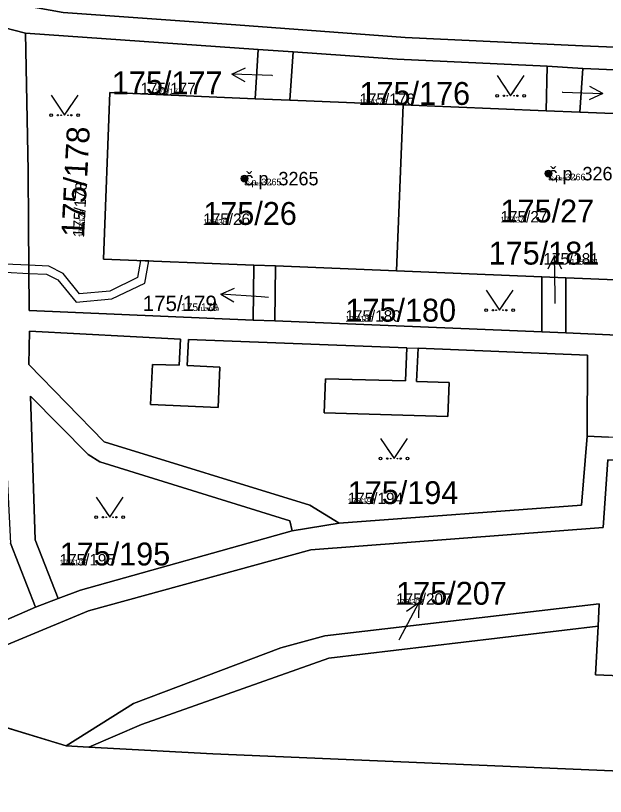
# Model space of a CAD drawing. Extents: x -759873 to -758487, y -975024 to -973516.
# Drawn here: x -759706.2 to -759662.4, y -974666.3 to -974608.3 of the extents above; entities that cross this region are included whole.
import ezdxf

# ---------------------------------------------------------------- set-up
doc = ezdxf.new("R2010")
doc.units = 0
for name, color, linetype in [('KAT_02_hranice parcel', 7, 'Continuous'), ('KAT_03_1000_st čísla parcelní', 7, 'Continuous'), ('KAT_03_1000_čísla parcelní', 7, 'Continuous'), ('KAT_03_1000_čísla popisná', 7, 'Continuous'), ('KAT_03_250_st čísla parcelní', 7, 'Continuous'), ('KAT_03_250_čísla parcelní', 7, 'Continuous'), ('KAT_03_250_čísla popisná', 7, 'Continuous'), ('KAT_03_500_st čísla parcelní', 7, 'Continuous'), ('KAT_03_500_čísla parcelní', 7, 'Continuous'), ('KAT_03_500_čísla popisná', 7, 'Continuous'), ('KAT_04_vnitřní kresba', 7, 'Continuous'), ('KAT_05_1000_značky kultur', 7, 'Continuous'), ('KAT_05_250_značky kultur', 7, 'Continuous'), ('KAT_05_500_značky kultur', 7, 'Continuous'), ('KAT_07_1000_značky budov', 7, 'Continuous'), ('KAT_07_250_značky budov', 7, 'Continuous'), ('KAT_07_500_značky budov', 7, 'Continuous'), ('KAT_10_věcná břemena', 7, 'Continuous'), ('KAT_12_pomocná šipka', 7, 'Continuous'), ('KAT_14_plocha_budovy', 7, 'Continuous'), ('KAT_14_plocha_pozemek', 7, 'Continuous')]:
    doc.layers.add(name, color=color, linetype=linetype)

msp = doc.modelspace()

# ---------------------------------------------------------------- linework, layer by layer
at = {"layer": 'KAT_02_hranice parcel'}
for p, q in [((-759707.06, -974609.14), (-759705.42, -974609.56)), ((-759705.42, -974609.56), (-759688.15, -974610.77)), ((-759688.15, -974610.77), (-759688.38, -974614.43)), ((-759688.15, -974610.77), (-759685.54, -974610.94)), ((-759685.54, -974610.94), (-759685.8, -974614.53)), ((-759666.68, -974612.01), (-759666.75, -974615.32)), ((-759666.68, -974612.01), (-759664.05, -974612.18)), ((-759664.05, -974612.18), (-759664.26, -974615.42)), ((-759664.05, -974612.18), (-759644.57, -974613)), ((-759685.8, -974614.53), (-759688.38, -974614.43)), ((-759677.37, -974614.88), (-759685.8, -974614.53)), ((-759677.88, -974627.22), (-759677.37, -974614.88)), ((-759666.75, -974615.32), (-759677.37, -974614.88)), ((-759664.26, -974615.42), (-759666.75, -974615.32)), ((-759688.52, -974630.9), (-759688.48, -974626.8)), ((-759688.48, -974626.8), (-759686.87, -974626.86)), ((-759686.91, -974630.95), (-759686.87, -974626.86)), ((-759686.87, -974626.86), (-759677.88, -974627.22)), ((-759677.88, -974627.22), (-759667.09, -974627.67)), ((-759667.09, -974627.67), (-759665.29, -974627.74)), ((-759667.08, -974631.76), (-759667.09, -974627.67)), ((-759665.29, -974627.74), (-759656.07, -974628.12)), ((-759665.29, -974631.84), (-759665.29, -974627.74)), ((-759686.91, -974630.95), (-759688.52, -974630.9)), ((-759667.08, -974631.76), (-759686.91, -974630.95)), ((-759665.29, -974631.84), (-759667.08, -974631.76)), ((-759645.09, -974632.74), (-759665.29, -974631.84)), ((-759663.72, -974639.51), (-759662.12, -974639.59)), ((-759685.62, -974646.56), (-759682.14, -974645.97)), ((-759704.69, -974652.23), (-759703.01, -974651.57)), ((-759702.4, -974662.54), (-759715.4, -974658.58)), ((-759700.72, -974662.63), (-759702.4, -974662.54))]:
    msp.add_line(p, q, dxfattribs=at)
for points in [[(-759748.01, -974589.58), (-759742.78, -974592.68), (-759732.01, -974598.91), (-759728.99, -974600.68), (-759725.4, -974602.45), (-759718.02, -974604.75), (-759709.84, -974606.71), (-759702.63, -974608.03), (-759689.82, -974608.95), (-759677.23, -974609.87), (-759664.06, -974610.49), (-759641.64, -974611.43), (-759620.48, -974612.36), (-759598.5, -974613.15), (-759577.03, -974613.93), (-759558.28, -974614.4), (-759534.22, -974615.1), (-759512.72, -974615.61), (-759490.5, -974616.02), (-759471.82, -974616.25), (-759458.92, -974616), (-759446.09, -974615.46)], [(-759688.52, -974630.9), (-759705.17, -974630.18), (-759705.22, -974623.81), (-759705.23, -974619.8), (-759705.42, -974609.56)], [(-759685.54, -974610.94), (-759677.83, -974611.5), (-759666.68, -974612.01)], [(-759688.38, -974614.43), (-759699.17, -974613.98), (-759699.65, -974626.35), (-759688.48, -974626.8)], [(-759655.61, -974616.98), (-759655.56, -974615.78), (-759664.26, -974615.42)], [(-759747.65, -974619.33), (-759747.18, -974618.58), (-759745.89, -974616.37), (-759737.35, -974621.56), (-759738.48, -974623.37), (-759740.17, -974622.36), (-759741.79, -974624.94), (-759737.57, -974627.58), (-759735.99, -974624.98), (-759737.64, -974623.91), (-759736.49, -974622.08), (-759724.11, -974629.53), (-759706.9, -974631.61), (-759707.03, -974637.67), (-759706.54, -974647.47), (-759704.69, -974652.23)], [(-759682.14, -974645.97), (-759684.31, -974644.65), (-759699.58, -974639.93), (-759705.18, -974634.19), (-759705.13, -974631.7), (-759693.91, -974632.3), (-759694.01, -974634.24), (-759696, -974634.19), (-759696.14, -974637.16), (-759691.11, -974637.38), (-759690.99, -974634.39), (-759693.43, -974634.27), (-759693.33, -974632.32), (-759677.11, -974632.95), (-759677.22, -974635.41), (-759683.15, -974635.26), (-759683.25, -974637.77), (-759674.06, -974638.04), (-759673.96, -974635.52), (-759676.39, -974635.44), (-759676.28, -974632.98), (-759663.7, -974633.5), (-759663.72, -974639.51)], [(-759703.01, -974651.57), (-759704.72, -974647.21), (-759705.06, -974636.54), (-759700.77, -974640.87), (-759699.92, -974641.42), (-759685.79, -974645.8), (-759685.62, -974646.56)], [(-759682.14, -974645.97), (-759664.13, -974644.65), (-759663.72, -974639.51)], [(-759715.4, -974658.58), (-759700.76, -974652.49), (-759684.23, -974647.96), (-759662.52, -974646.3), (-759662.17, -974641.26), (-759630.55, -974642.48), (-759594.91, -974643.96), (-759576.85, -974644.52), (-759577.12, -974649.37), (-759571.57, -974649.69)], [(-759703.01, -974651.57), (-759701.34, -974650.97), (-759685.62, -974646.56)], [(-759747.95, -974673.79), (-759728.92, -974663.7), (-759716.68, -974657.46), (-759704.69, -974652.23)], [(-759702.4, -974662.54), (-759697.41, -974659.37), (-759686.46, -974655.24), (-759683.19, -974654.36), (-759662.83, -974651.97), (-759662.89, -974653.64)], [(-759700.72, -974662.63), (-759696.81, -974660.95), (-759682.91, -974656.01), (-759662.89, -974653.64)], [(-759662.89, -974653.64), (-759663.1, -974657.24), (-759609.55, -974659.41), (-759577.87, -974660.7), (-759577.56, -974655.8), (-759570.65, -974656.16)], [(-759571.81, -974668.15), (-759585.36, -974667.45), (-759604.43, -974666.7), (-759628.9, -974665.77), (-759647.86, -974664.97), (-759691.51, -974663.12), (-759700.72, -974662.63)]]:
    msp.add_lwpolyline(points, dxfattribs=at)
at = {"layer": 'KAT_03_1000_čísla popisná'}
for centre in [(-759666.59, -974620), (-759689.17, -974620.37)]:
    msp.add_circle(centre, 0.25, dxfattribs=at)
at = {"layer": 'KAT_03_250_čísla popisná'}
for centre in [(-759666.59, -974620), (-759689.17, -974620.37)]:
    msp.add_circle(centre, 0.0625, dxfattribs=at)
at = {"layer": 'KAT_03_500_čísla popisná'}
for centre in [(-759666.59, -974620), (-759689.17, -974620.37)]:
    msp.add_circle(centre, 0.125, dxfattribs=at)
at = {"layer": 'KAT_04_vnitřní kresba'}
msp.add_line((-759677.11, -974632.95), (-759676.28, -974632.98), dxfattribs=at)
at = {"layer": 'KAT_05_1000_značky kultur'}
for points in [[(-759670.4, -974612.709), (-759669.4, -974614.21), (-759668.4, -974612.709)], [(-759703.53, -974614.159), (-759702.53, -974615.66), (-759701.53, -974614.159)], [(-759671.22, -974628.649), (-759670.22, -974630.15), (-759669.22, -974628.649)], [(-759679.06, -974639.679), (-759678.06, -974641.18), (-759677.06, -974639.679)], [(-759700.18, -974644.039), (-759699.18, -974645.54), (-759698.18, -974644.039)]]:
    msp.add_lwpolyline(points, dxfattribs=at)
for centre in [(-759670.4, -974614.209), (-759668.4, -974614.209), (-759703.53, -974615.659), (-759701.53, -974615.659), (-759671.22, -974630.149), (-759669.22, -974630.149), (-759679.06, -974641.179), (-759677.06, -974641.179), (-759700.18, -974645.539), (-759698.18, -974645.539)]:
    msp.add_circle(centre, 0.1, dxfattribs=at)
at = {"layer": 'KAT_05_250_značky kultur'}
for points in [[(-759669.65, -974613.835), (-759669.4, -974614.21), (-759669.15, -974613.835)], [(-759702.78, -974615.285), (-759702.53, -974615.66), (-759702.28, -974615.285)], [(-759670.47, -974629.775), (-759670.22, -974630.15), (-759669.97, -974629.775)], [(-759678.31, -974640.805), (-759678.06, -974641.18), (-759677.81, -974640.805)], [(-759699.43, -974645.165), (-759699.18, -974645.54), (-759698.93, -974645.165)]]:
    msp.add_lwpolyline(points, dxfattribs=at)
for centre in [(-759669.65, -974614.21), (-759669.15, -974614.21), (-759702.78, -974615.66), (-759702.28, -974615.66), (-759670.47, -974630.15), (-759669.97, -974630.15), (-759678.31, -974641.18), (-759677.81, -974641.18), (-759699.43, -974645.54), (-759698.93, -974645.54)]:
    msp.add_circle(centre, 0.025, dxfattribs=at)
at = {"layer": 'KAT_05_500_značky kultur'}
for points in [[(-759669.9, -974613.459), (-759669.4, -974614.21), (-759668.9, -974613.459)], [(-759703.03, -974614.91), (-759702.53, -974615.66), (-759702.03, -974614.91)], [(-759670.72, -974629.4), (-759670.22, -974630.15), (-759669.72, -974629.4)], [(-759678.56, -974640.429), (-759678.06, -974641.18), (-759677.56, -974640.429)], [(-759699.68, -974644.79), (-759699.18, -974645.54), (-759698.68, -974644.79)]]:
    msp.add_lwpolyline(points, dxfattribs=at)
for centre in [(-759669.9, -974614.21), (-759668.9, -974614.21), (-759703.03, -974615.66), (-759702.03, -974615.66), (-759670.72, -974630.15), (-759669.72, -974630.15), (-759678.56, -974641.18), (-759677.56, -974641.18), (-759699.68, -974645.54), (-759698.68, -974645.54)]:
    msp.add_circle(centre, 0.05, dxfattribs=at)
at = {"layer": 'KAT_07_1000_značky budov'}
for centre in [(-759666.597, -974619.999), (-759689.177, -974620.369)]:
    msp.add_circle(centre, 0.175, dxfattribs=at)
at = {"layer": 'KAT_07_250_značky budov'}
for centre in [(-759689.172, -974620.37), (-759666.592, -974620)]:
    msp.add_circle(centre, 0.0437, dxfattribs=at)
at = {"layer": 'KAT_07_500_značky budov'}
for centre in [(-759666.593, -974620), (-759689.173, -974620.37)]:
    msp.add_circle(centre, 0.0875, dxfattribs=at)
at = {"layer": 'KAT_10_věcná břemena'}
msp.add_lwpolyline([(-759706.93, -974627.32), (-759705.19, -974627.41), (-759703.87, -974627.48), (-759703.02, -974627.9), (-759701.67, -974629.56), (-759699.01, -974629.31), (-759696.57, -974628.13), (-759696.28, -974626.49), (-759696.89, -974626.46), (-759697.11, -974627.73), (-759699.17, -974628.73), (-759701.41, -974628.94), (-759702.64, -974627.42), (-759703.71, -974626.88), (-759705.2, -974626.81), (-759706.94, -974626.72)], dxfattribs=at)
at = {"layer": 'KAT_12_pomocná šipka'}
for p, q in [((-759690.119, -974612.605), (-759689.101, -974612.14)), ((-759687.12, -974612.71), (-759690.119, -974612.605)), ((-759690.119, -974612.605), (-759689.136, -974613.141)), ((-759687.08, -974612.72), (-759687.12, -974612.71)), ((-759662.541, -974614.055), (-759663.524, -974613.519)), ((-759665.54, -974613.95), (-759665.57, -974613.95)), ((-759665.54, -974613.95), (-759662.541, -974614.055)), ((-759662.541, -974614.055), (-759663.559, -974614.52)), ((-759666.152, -974626.079), (-759666.636, -974627.09)), ((-759666.1, -974629.08), (-759666.152, -974626.079)), ((-759666.152, -974626.079), (-759665.634, -974627.072)), ((-759690.934, -974628.951), (-759689.9, -974628.521)), ((-759687.94, -974629.16), (-759690.934, -974628.951)), ((-759690.934, -974628.951), (-759689.97, -974629.52)), ((-759687.38, -974629.2), (-759687.94, -974629.16)), ((-759666.09, -974629.64), (-759666.1, -974629.08)), ((-759677.63, -974654.54), (-759676.221, -974651.89)), ((-759676.221, -974651.89), (-759677.133, -974652.539)), ((-759676.221, -974651.89), (-759676.249, -974653.01)), ((-759677.69, -974654.66), (-759677.63, -974654.54))]:
    msp.add_line(p, q, dxfattribs=at)
at = {"layer": 'KAT_14_plocha_budovy'}
for points in [[(-759699.65, -974626.35), (-759688.48, -974626.8), (-759686.87, -974626.86), (-759677.88, -974627.22), (-759677.37, -974614.88), (-759685.8, -974614.53), (-759688.38, -974614.43), (-759699.17, -974613.98)], [(-759665.29, -974627.74), (-759656.07, -974628.12), (-759655.61, -974616.98), (-759655.56, -974615.78), (-759664.26, -974615.42), (-759666.75, -974615.32), (-759677.37, -974614.88), (-759677.88, -974627.22), (-759667.09, -974627.67)]]:
    msp.add_lwpolyline(points, close=True, dxfattribs=at)
at = {"layer": 'KAT_14_plocha_pozemek'}
for points in [[(-759598.5, -974613.15), (-759620.48, -974612.36), (-759641.64, -974611.43), (-759664.06, -974610.49), (-759677.23, -974609.87), (-759689.82, -974608.95), (-759702.63, -974608.03), (-759709.84, -974606.71)], [(-759709.84, -974606.71), (-759702.63, -974608.03), (-759689.82, -974608.95), (-759677.23, -974609.87), (-759664.06, -974610.49), (-759641.64, -974611.43), (-759620.48, -974612.36), (-759598.5, -974613.15)], [(-759707.06, -974609.14), (-759705.42, -974609.56), (-759688.15, -974610.77), (-759685.54, -974610.94), (-759677.83, -974611.5), (-759666.68, -974612.01), (-759664.05, -974612.18), (-759644.57, -974613), (-759642.01, -974613.14), (-759622.98, -974613.88), (-759620.45, -974614.02), (-759600.97, -974614.68)], [(-759601.39, -974634.57), (-759621.66, -974633.76), (-759623.49, -974633.64), (-759643.29, -974632.8), (-759645.09, -974632.74), (-759665.29, -974631.84), (-759667.08, -974631.76), (-759686.91, -974630.95), (-759688.52, -974630.9), (-759705.17, -974630.18), (-759705.22, -974623.81), (-759705.23, -974619.8), (-759705.42, -974609.56), (-759707.06, -974609.14)], [(-759706.54, -974647.47), (-759704.69, -974652.23), (-759703.01, -974651.57), (-759704.72, -974647.21), (-759705.06, -974636.54), (-759700.77, -974640.87), (-759699.92, -974641.42), (-759685.79, -974645.8), (-759685.62, -974646.56), (-759682.14, -974645.97), (-759684.31, -974644.65), (-759699.58, -974639.93), (-759705.18, -974634.19), (-759705.13, -974631.7), (-759693.91, -974632.3), (-759694.01, -974634.24), (-759696, -974634.19), (-759696.14, -974637.16), (-759691.11, -974637.38), (-759690.99, -974634.39), (-759693.43, -974634.27), (-759693.33, -974632.32), (-759677.11, -974632.95), (-759677.22, -974635.41), (-759683.15, -974635.26), (-759683.25, -974637.77), (-759674.06, -974638.04), (-759673.96, -974635.52), (-759676.39, -974635.44), (-759676.28, -974632.98), (-759663.7, -974633.5), (-759663.72, -974639.51), (-759662.12, -974639.59)], [(-759595.23, -974642.21), (-759608.85, -974641.69), (-759610.85, -974641.63), (-759629.88, -974640.85), (-759637.61, -974640.58), (-759639.42, -974640.48), (-759662.12, -974639.59), (-759663.72, -974639.51), (-759664.13, -974644.65), (-759682.14, -974645.97), (-759685.62, -974646.56), (-759701.34, -974650.97), (-759703.01, -974651.57), (-759704.69, -974652.23), (-759716.68, -974657.46), (-759728.92, -974663.7), (-759747.95, -974673.79)], [(-759733.05, -974667.73), (-759715.4, -974658.58), (-759700.76, -974652.49), (-759684.23, -974647.96), (-759662.52, -974646.3), (-759662.17, -974641.26), (-759630.55, -974642.48), (-759594.91, -974643.96)], [(-759594.91, -974643.96), (-759630.55, -974642.48), (-759662.17, -974641.26), (-759662.52, -974646.3), (-759684.23, -974647.96), (-759700.76, -974652.49), (-759715.4, -974658.58), (-759702.4, -974662.54), (-759697.41, -974659.37), (-759686.46, -974655.24), (-759683.19, -974654.36), (-759662.83, -974651.97), (-759662.89, -974653.64), (-759663.1, -974657.24), (-759609.55, -974659.41), (-759577.87, -974660.7)], [(-759716.68, -974657.46), (-759704.69, -974652.23), (-759706.54, -974647.47)], [(-759604.43, -974666.7), (-759628.9, -974665.77), (-759647.86, -974664.97), (-759691.51, -974663.12), (-759700.72, -974662.63), (-759702.4, -974662.54), (-759715.4, -974658.58), (-759733.05, -974667.73)]]:
    msp.add_lwpolyline(points, dxfattribs=at)
for points in [[(-759688.48, -974626.8), (-759699.65, -974626.35), (-759699.17, -974613.98), (-759688.38, -974614.43), (-759688.15, -974610.77), (-759705.42, -974609.56), (-759705.23, -974619.8), (-759705.22, -974623.81), (-759705.17, -974630.18), (-759688.52, -974630.9)], [(-759688.15, -974610.77), (-759688.38, -974614.43), (-759685.8, -974614.53), (-759685.54, -974610.94)], [(-759685.54, -974610.94), (-759685.8, -974614.53), (-759677.37, -974614.88), (-759666.75, -974615.32), (-759666.68, -974612.01), (-759677.83, -974611.5)], [(-759666.68, -974612.01), (-759666.75, -974615.32), (-759664.26, -974615.42), (-759664.05, -974612.18)], [(-759664.05, -974612.18), (-759664.26, -974615.42), (-759655.56, -974615.78), (-759655.61, -974616.98), (-759644.7, -974617.42), (-759644.57, -974613)], [(-759677.37, -974614.88), (-759685.8, -974614.53), (-759688.38, -974614.43), (-759699.17, -974613.98), (-759699.65, -974626.35), (-759688.48, -974626.8), (-759686.87, -974626.86), (-759677.88, -974627.22)], [(-759655.56, -974615.78), (-759664.26, -974615.42), (-759666.75, -974615.32), (-759677.37, -974614.88), (-759677.88, -974627.22), (-759667.09, -974627.67), (-759665.29, -974627.74), (-759656.07, -974628.12), (-759655.61, -974616.98)], [(-759686.87, -974626.86), (-759688.48, -974626.8), (-759688.52, -974630.9), (-759686.91, -974630.95)], [(-759667.08, -974631.76), (-759667.09, -974627.67), (-759677.88, -974627.22), (-759686.87, -974626.86), (-759686.91, -974630.95)], [(-759665.29, -974627.74), (-759667.09, -974627.67), (-759667.08, -974631.76), (-759665.29, -974631.84)], [(-759645.09, -974632.74), (-759645.12, -974629.76), (-759656.04, -974629.3), (-759656.07, -974628.12), (-759665.29, -974627.74), (-759665.29, -974631.84)], [(-759663.72, -974639.51), (-759663.7, -974633.5), (-759676.28, -974632.98), (-759676.39, -974635.44), (-759673.96, -974635.52), (-759674.06, -974638.04), (-759683.25, -974637.77), (-759683.15, -974635.26), (-759677.22, -974635.41), (-759677.11, -974632.95), (-759693.33, -974632.32), (-759693.43, -974634.27), (-759690.99, -974634.39), (-759691.11, -974637.38), (-759696.14, -974637.16), (-759696, -974634.19), (-759694.01, -974634.24), (-759693.91, -974632.3), (-759705.13, -974631.7), (-759705.18, -974634.19), (-759699.58, -974639.93), (-759684.31, -974644.65), (-759682.14, -974645.97), (-759664.13, -974644.65)], [(-759701.34, -974650.97), (-759685.62, -974646.56), (-759685.79, -974645.8), (-759699.92, -974641.42), (-759700.77, -974640.87), (-759705.06, -974636.54), (-759704.72, -974647.21), (-759703.01, -974651.57)], [(-759696.81, -974660.95), (-759682.91, -974656.01), (-759662.89, -974653.64), (-759662.83, -974651.97), (-759683.19, -974654.36), (-759686.46, -974655.24), (-759697.41, -974659.37), (-759702.4, -974662.54), (-759700.72, -974662.63)], [(-759570.65, -974656.16), (-759577.56, -974655.8), (-759577.87, -974660.7), (-759609.55, -974659.41), (-759663.1, -974657.24), (-759662.89, -974653.64), (-759682.91, -974656.01), (-759696.81, -974660.95), (-759700.72, -974662.63), (-759691.51, -974663.12), (-759647.86, -974664.97), (-759628.9, -974665.77), (-759604.43, -974666.7), (-759585.36, -974667.45), (-759571.81, -974668.15)]]:
    msp.add_lwpolyline(points, close=True, dxfattribs=at)

# ---------------------------------------------------------------- texts
at = {"layer": 'KAT_03_1000_st čísla parcelní'}
for s, p in [('175/26', (-759692.23, -974623.809)), ('175/27', (-759670.15, -974623.63))]:
    msp.add_text(s, height=1.7, dxfattribs=at).set_placement(p)
at = {"layer": 'KAT_03_1000_čísla parcelní'}
for s, height, p in [('175/177', 1.7, (-759699.018, -974614.1)), ('175/176', 1.7, (-759680.63, -974614.89)), ('175/181', 1.7, (-759671.036, -974626.76)), ('175/179', 1.139, (-759696.723, -974630.209)), ('175/180', 1.7, (-759681.67, -974631)), ('175/194', 1.7, (-759681.5, -974644.559)), ('175/195', 1.7, (-759702.9, -974649.12)), ('175/207', 1.7, (-759677.9, -974652.039))]:
    msp.add_text(s, height=height, dxfattribs=at).set_placement(p)
msp.add_text('175/178', height=1.7, rotation=87, dxfattribs=at).set_placement((-759701.081, -974624.744))
at = {"layer": 'KAT_03_1000_čísla popisná'}
for s, p in [('č.p. 3265', (-759689.17, -974620.87)), ('č.p. 3266', (-759666.59, -974620.5))]:
    msp.add_text(s, height=1, dxfattribs=at).set_placement(p)
at = {"layer": 'KAT_03_250_st čísla parcelní'}
for s, p in [('175/26', (-759692.23, -974623.809)), ('175/27', (-759670.15, -974623.63))]:
    msp.add_text(s, height=0.425, dxfattribs=at).set_placement(p)
at = {"layer": 'KAT_03_250_čísla parcelní'}
for s, height, p in [('175/177', 0.425, (-759695.84, -974614.1)), ('175/176', 0.425, (-759680.63, -974614.89)), ('175/181', 0.425, (-759664.927, -974626.76)), ('175/179', 0.2847, (-759692.463, -974630.209)), ('175/180', 0.425, (-759681.67, -974631)), ('175/194', 0.425, (-759681.5, -974644.559)), ('175/195', 0.425, (-759702.9, -974649.12)), ('175/207', 0.425, (-759677.9, -974652.039))]:
    msp.add_text(s, height=height, dxfattribs=at).set_placement(p)
msp.add_text('175/178', height=0.425, rotation=87, dxfattribs=at).set_placement((-759701.081, -974624.744))
at = {"layer": 'KAT_03_250_čísla popisná'}
for s, p in [('č.p. 3266', (-759666.59, -974620.5)), ('č.p. 3265', (-759689.17, -974620.87))]:
    msp.add_text(s, height=0.25, dxfattribs=at).set_placement(p)
at = {"layer": 'KAT_03_500_st čísla parcelní'}
for s, p in [('175/27', (-759670.15, -974623.63)), ('175/26', (-759692.23, -974623.809))]:
    msp.add_text(s, height=0.85, dxfattribs=at).set_placement(p)
at = {"layer": 'KAT_03_500_čísla parcelní'}
for s, height, p in [('175/177', 0.85, (-759696.899, -974614.1)), ('175/176', 0.85, (-759680.63, -974614.89)), ('175/181', 0.85, (-759666.964, -974626.76)), ('175/179', 0.5695, (-759693.883, -974630.209)), ('175/180', 0.85, (-759681.67, -974631)), ('175/194', 0.85, (-759681.5, -974644.559)), ('175/195', 0.85, (-759702.9, -974649.12)), ('175/207', 0.85, (-759677.9, -974652.039))]:
    msp.add_text(s, height=height, dxfattribs=at).set_placement(p)
msp.add_text('175/178', height=0.85, rotation=87, dxfattribs=at).set_placement((-759701.081, -974624.744))
at = {"layer": 'KAT_03_500_čísla popisná'}
for s, p in [('č.p. 3265', (-759689.17, -974620.87)), ('č.p. 3266', (-759666.59, -974620.5))]:
    msp.add_text(s, height=0.5, dxfattribs=at).set_placement(p)

doc.saveas('drawing.dxf')
